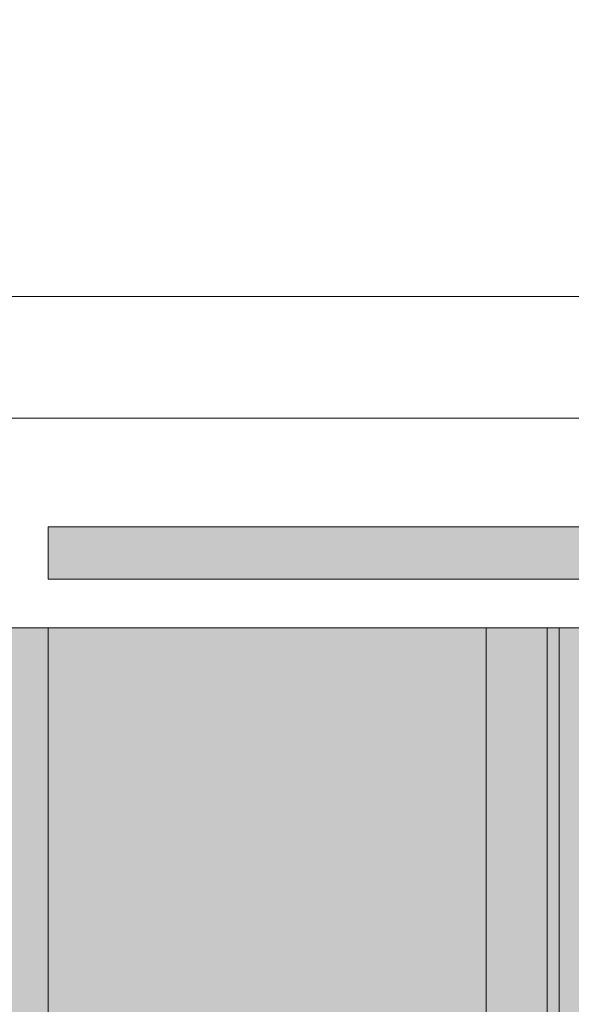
# Model space of a CAD drawing. Header units: millimetres. Extents: x 5980700 to 6194397, y -12939 to 2351883.
# Tile 344 of 587: x 6087852 to 6087966, y -2046 to -1844. Entities that reach past the tile are written whole.
import ezdxf

# ---------------------------------------------------------------- set-up
doc = ezdxf.new("R2010")
doc.units = ezdxf.units.MM
for name, color, linetype, lineweight in [('A-FLOR-PATT', 8, 'Continuous', 18), ('A-WALL', 113, 'Continuous', 18), ('A-WALL-PATT', 111, 'Continuous', 25), ('S-COLS', 52, 'Continuous', 9)]:
    doc.layers.add(name, color=color, linetype=linetype, lineweight=lineweight)

# ---------------------------------------------------------------- blocks, each defined once
blk = doc.blocks.new('_ARQPWR_Pilar perfil I - _TP01-4283042-PLANTA DE CAIMENTO DE PISOS - 1 PAV_')
at = {"layer": 'S-COLS', "lineweight": 5}
blk.add_hatch(color=256, dxfattribs=at).paths.add_polyline_path([(107.5018174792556, -122.999999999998), (127.9999999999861, -122.999999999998), (127.9999999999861, -112.2999999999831), (16.05000000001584, -112.2999999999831), (8.483957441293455, -109.1660425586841), (5.34999999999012, -101.5999999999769), (5.34999999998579, 101.6000000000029), (8.483957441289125, 109.1660425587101), (16.04999999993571, 112.3000000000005), (127.9999999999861, 112.3000000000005), (127.9999999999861, 123.0000000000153), (-128.0000000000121, 122.1136975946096), (-128.0000000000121, 112.3000000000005), (-16.05000000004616, 112.3000000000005), (-8.483957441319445, 109.1660425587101), (-5.350000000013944, 101.6000000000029), (-5.898568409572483, -102.9243612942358), (-9.99818252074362, -109.7932551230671), (-16.05000000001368, -112.2999999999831), (-128.0000000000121, -112.3567314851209), (-127.9963650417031, -122.999999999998), (106.4302653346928, -122.999999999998)])
at = {"layer": 'S-COLS', "color": 90, "lineweight": 5}
for p, q in [((-16.05000000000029, -112.3), (-128.0000000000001, -112.3)), ((-128.0000000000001, -112.3), (-128.0000000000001, -123)), ((-128.0000000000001, -123), (127.9999999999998, -123))]:
    blk.add_line(p, q, dxfattribs=at)
blk = doc.blocks.new('FX-PNC-PILAR-TP3 - FX-PNC-PILAR-TP01-4319920-PLANTA DE CAIMENTO DE PISOS - 1 PAV_')
at = {"layer": 'A-WALL-PATT', "lineweight": 5}
h = blk.add_hatch(dxfattribs=at)
h.set_pattern_fill('FP_108', color=135, style=0, pattern_type=2)
h.set_pattern_definition([(49.99999999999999, (2e-05, -3e-05), (364.3679291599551, -31.87829433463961), [38.1, -419.1]), (355, (2e-05, -3e-05), (-70.48585119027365, 382.1133031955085), [30.48, -335.28]), (100.451, (30.364, -2.657), (293.8850033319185, 350.2333756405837), [32.38, -356.18]), (46.184, (2e-05, 101.6), (542.1584806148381, -84.08582678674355), [57.15, -628.65]), (96.636, (45.18, 94.59299999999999), (474.8048986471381, 494.8554198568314), [48.57, -534.27]), (351.184, (2e-05, 101.6), (474.8101998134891, 494.8500824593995), [45.72, -502.92]), (21, (50.8, 76.2), (303.2284677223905, -204.530461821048), [38.1, -419.1]), (326, (50.8, 76.2), (123.6038908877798, 368.3760440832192), [30.48, -335.28]), (71.45100000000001, (76.069, 59.15600000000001), (426.8341253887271, 163.8427355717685), [32.38, -356.18]), (37.50000000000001, (2e-05, -3e-05), (6.176645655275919, 169.1101515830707), [16.764, -314.452, 16.764, -323.596, -336.55]), (37.50000000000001, (2e-05, -3e-05), (6.176645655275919, 169.1101515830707), [-671.576, 16.764, -319.786]), (7.499999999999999, (2e-05, -3e-05), (133.63887623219, 200.3614940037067), [16.764, -177.292, 16.764, -306.832, -128.27]), (7.499999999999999, (2e-05, -3e-05), (133.63887623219, 200.3614940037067), [-517.6519999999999, 16.764, -111.506]), (327.5, (-113.284, -3e-05), (271.1818188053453, -11.45836264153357), [16.764, -110.236, 16.764, -379.476, -525.78]), (327.5, (-113.284, -3e-05), (271.1818188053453, -11.45836264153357), [-523.24, 16.764, -509.016]), (317.5, (-164.084, -3e-05), (296.2585102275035, 50.85284694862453), [16.764, -148.336, 16.764, -246.38, -373.38]), (317.5, (-164.084, -3e-05), (296.2585102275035, 50.85284694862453), [-428.244, 16.764, -356.616])])
h.paths.add_polyline_path([(-4140.616646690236, -1968.84182177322), (-4140.616646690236, -1702.841821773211), (-4416.616646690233, -1702.84182177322), (-4416.616646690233, -1900.84103288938), (-4296.617805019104, -1900.84103288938), (-4296.617805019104, -1948.141821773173), (-4294.660441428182, -1948.13925146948), (-4287.100604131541, -1945.007864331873), (-4283.966646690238, -1937.431308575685), (-4284.615710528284, -1732.674843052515), (-4287.100604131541, -1726.675779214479), (-4294.666646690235, -1723.543231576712), (-4406.616646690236, -1723.534300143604), (-4406.613011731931, -1712.841821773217), (-4150.616646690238, -1712.841821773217), (-4150.616646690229, -1723.541821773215), (-4262.566646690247, -1723.541821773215), (-4270.132689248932, -1726.675779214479), (-4273.266646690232, -1734.241821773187), (-4272.617582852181, -1939.008800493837), (-4270.132689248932, -1945.007864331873), (-4262.566646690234, -1948.141821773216), (-4150.616646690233, -1948.141821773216), (-4150.616646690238, -1958.841821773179), (-4296.617805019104, -1958.841821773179), (-4296.617805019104, -1968.841821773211), (-4146.617805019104, -1968.841821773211)])
at = {"layer": 'A-WALL', "color": 130, "lineweight": 9}
blk.add_line((-4416.616646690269, -1900.841032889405), (-4296.617805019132, -1900.841032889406), dxfattribs=at)
blk = doc.blocks.new('BE-PMSa-MOD-ARQ-CONEXAODOFUTURO-EX-000-R_rvt-2-PLANTA DE CAIMENTO DE PISOS - 1 PAV_')
at = {"layer": 'A-FLOR-PATT', "lineweight": 5}
h = blk.add_hatch(dxfattribs=at)
h.set_pattern_fill('FP_2', color=135, style=0, pattern_type=2)
h.set_pattern_definition([(0, (0, 0), (812.8, 203.2), [33.528, -576.072, 33.528, -576.072, -3251.2]), (0, (0, 0), (812.8, 203.2), [-1219.2, 33.528, -1185.672, 33.528, -576.072, -1422.4]), (0, (0, 0), (812.8, 203.2), [-3048, 33.528, -372.872, 33.528, -982.472]), (120, (304.8, 101.6), (-582.3763620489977, 602.3054481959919), [33.52799999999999, -576.0719999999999, 33.52799999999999, -576.0719999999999, -3251.199999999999]), (120, (304.8, 101.6), (-582.3763620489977, 602.3054481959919), [-1219.2, 33.52799999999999, -1185.672, 33.52799999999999, -576.0719999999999, -1422.4]), (120, (304.8, 101.6), (-582.3763620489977, 602.3054481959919), [-3048, 33.52799999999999, -372.8719999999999, 33.52799999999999, -982.4719999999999]), (240, (406.4, 508), (-230.4236379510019, -805.5054481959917), [33.528, -576.072, 33.528, -576.072, -3251.2]), (240, (406.4, 508), (-230.4236379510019, -805.5054481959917), [-1219.2, 33.528, -1185.672, 33.528, -576.072, -1422.4]), (240, (406.4, 508), (-230.4236379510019, -805.5054481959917), [-3048, 33.528, -372.872, 33.528, -982.472])])
h.paths.add_polyline_path([(8198.385271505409, -8230.841005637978), (8244.624684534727, -8230.841005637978), (8242.899379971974, -8226.675751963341), (8233.385255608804, -8223.541794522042), (8165.885255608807, -8223.541794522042), (8165.885255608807, -8230.841005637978), (8194.83386235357, -8230.841005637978)])
h.paths.add_polyline_path([(8258.141990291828, -8230.841005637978), (8296.785154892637, -8230.841005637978), (8296.785154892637, -8223.541794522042), (8267.43333741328, -8223.541794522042), (8259.867294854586, -8226.675751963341), (8258.385255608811, -8230.253711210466)])
h.paths.add_polyline_path([(8294.949260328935, -8212.841794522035), (8296.785154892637, -8212.825683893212), (8296.785154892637, -8202.841794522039), (8165.885255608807, -8202.841794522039), (8165.885255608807, -8212.841794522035), (8267.43333741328, -8212.841794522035)])
h.paths.add_polyline_path([(-1648.606898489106, -8192.825683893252), (-1636.114829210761, -8192.825683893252), (-1636.114829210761, -8187.825683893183), (-1668.614845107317, -8187.825683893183), (-1668.614845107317, -8192.825683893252), (-1648.614845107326, -8192.825683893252)])
h.paths.add_polyline_path([(5378.985140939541, -8187.825683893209), (5451.585154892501, -8187.825683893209), (5451.585154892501, -8140.841005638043), (5108.239724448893, -8140.841005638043), (5110.399038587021, -8152.609861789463), (5113.389167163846, -8157.152081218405), (5116.877419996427, -8187.8256838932), (5348.985140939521, -8187.825683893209)])
h.paths.add_polyline_path([(2553.460559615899, -8187.8256838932), (2633.592861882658, -8187.8256838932), (2637.378316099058, -8156.700611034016), (2641.459288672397, -8149.295665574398), (2641.232800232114, -8140.841005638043), (2321.385126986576, -8140.841005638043), (2321.385126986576, -8187.8256838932), (2458.98514093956, -8187.8256838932)])
h.paths.add_polyline_path([(3678.692875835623, -8187.8256838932), (3682.478330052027, -8156.700611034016), (3686.559302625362, -8149.295665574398), (3686.332814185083, -8140.841005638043), (3346.385126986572, -8140.841005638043), (3346.385126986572, -8187.8256838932), (3670.695847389, -8187.8256838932)])
h.paths.add_polyline_path([(4746.292889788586, -8187.8256838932), (4750.07834400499, -8156.700611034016), (4754.15931657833, -8149.295665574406), (4753.932828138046, -8140.841005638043), (4411.585154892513, -8140.841005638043), (4411.585154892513, -8187.8256838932), (4738.295861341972, -8187.8256838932)])
h.paths.add_polyline_path([(2076.383337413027, -8187.8256838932), (2161.385142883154, -8187.8256838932), (2161.385142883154, -7976.699194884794), (2157.365123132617, -7978.36434158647), (2144.424170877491, -7980.068050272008), (2131.483218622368, -7978.36434158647), (2119.424170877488, -7973.369320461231), (2109.067606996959, -7965.421793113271), (2101.12290068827, -7955.068050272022), (2096.127879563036, -7943.009002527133), (2094.424170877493, -7930.068050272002), (2096.127879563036, -7917.127098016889), (2101.122900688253, -7905.068050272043), (2111.807582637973, -7892.611193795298), (2119.424170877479, -7886.7667800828), (2131.483218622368, -7881.771758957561), (2144.424170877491, -7880.068050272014), (2161.385142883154, -7881.771758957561), (2161.385142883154, -7700.402749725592), (2157.414070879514, -7705.577951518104), (2148.610860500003, -7711.966817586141), (2140.603280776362, -7715.283665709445), (2130.89756658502, -7716.561447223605), (2121.191852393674, -7715.283665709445), (2111.807582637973, -7711.276521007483), (2104.381062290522, -7705.577951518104), (2098.421613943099, -7697.811447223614), (2094.67534809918, -7688.767161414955), (2093.39756658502, -7679.061447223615), (2094.67534809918, -7669.355733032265), (2098.421613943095, -7660.311447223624), (2104.381062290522, -7652.544942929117), (2112.147566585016, -7646.585494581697), (2121.191852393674, -7642.839228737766), (2130.89756658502, -7641.561447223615), (2140.603280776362, -7642.839228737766), (2149.64756658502, -7646.585494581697), (2157.414070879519, -7652.544942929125), (2161.385142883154, -7657.720144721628), (2161.385142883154, -7212.825683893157), (2006.385126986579, -7212.825683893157), (2006.385126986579, -8187.825683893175)])
h.paths.add_polyline_path([(4381.585154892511, -8187.8256838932), (4381.585154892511, -8140.841005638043), (4040.63971049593, -8140.841005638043), (4042.799024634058, -8152.609861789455), (4045.789153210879, -8157.152081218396), (4049.277406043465, -8187.8256838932), (4320.072467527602, -8187.8256838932)])
h.paths.add_polyline_path([(3004.177392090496, -8187.8256838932), (3316.385126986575, -8187.8256838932), (3316.385126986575, -8140.841005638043), (2995.539696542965, -8140.841005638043), (2997.699010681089, -8152.609861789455), (3000.689139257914, -8157.152081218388)])
h.paths.add_polyline_path([(1896.383337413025, -8187.825683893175), (1896.385126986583, -7212.825683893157), (1746.385126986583, -7212.825683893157), (1746.385126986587, -8187.825683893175)])
h.paths.add_polyline_path([(1820.846114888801, -7980.068050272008), (1807.90516263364, -7978.364341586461), (1795.846114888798, -7973.369320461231), (1785.489551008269, -7965.421793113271), (1777.544844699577, -7955.068050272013), (1772.549823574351, -7943.009002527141), (1770.846114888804, -7930.068050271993), (1772.549823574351, -7917.127098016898), (1777.544844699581, -7905.068050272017), (1785.490775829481, -7894.712711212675), (1795.846114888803, -7886.766780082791), (1807.905162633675, -7881.77175895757), (1820.846114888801, -7880.068050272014), (1833.787067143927, -7881.771758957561), (1845.846114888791, -7886.766780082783), (1856.201453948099, -7894.712711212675), (1864.14738507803, -7905.068050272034), (1869.142406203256, -7917.127098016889), (1870.846114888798, -7930.068050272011), (1869.142406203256, -7943.009002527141), (1864.147385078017, -7955.068050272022), (1856.201453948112, -7965.423389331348), (1845.846114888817, -7973.369320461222), (1833.787067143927, -7978.36434158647)])
h.paths.add_polyline_path([(1817.585142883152, -7757.156967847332), (1811.114666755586, -7756.305113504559), (1805.085142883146, -7753.807602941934), (1799.907473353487, -7749.834637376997), (1795.934507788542, -7744.656967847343), (1793.436997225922, -7738.627443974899), (1792.585142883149, -7732.15696784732), (1793.436997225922, -7725.686491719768), (1795.934507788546, -7719.656967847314), (1799.907473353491, -7714.479298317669), (1805.08514288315, -7710.506332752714), (1811.114666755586, -7708.008822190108), (1817.585142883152, -7707.156967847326), (1824.055619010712, -7708.008822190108), (1830.085142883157, -7710.506332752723), (1835.262812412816, -7714.479298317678), (1839.235777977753, -7719.656967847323), (1841.733288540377, -7725.686491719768), (1842.585142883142, -7732.15696784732), (1841.733288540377, -7738.62744397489), (1839.235777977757, -7744.656967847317), (1835.26281241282, -7749.834637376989), (1830.085142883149, -7753.807602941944), (1824.055619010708, -7756.305113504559)])
h.paths.add_polyline_path([(2130.941511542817, -7575.784848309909), (2124.471035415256, -7574.932993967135), (2118.44151154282, -7572.43548340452), (2113.263842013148, -7568.462517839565), (2109.290876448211, -7563.284848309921), (2106.793365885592, -7557.255324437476), (2105.941511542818, -7550.784848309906), (2106.793365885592, -7544.314372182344), (2109.290876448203, -7538.284848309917), (2113.263842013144, -7533.107178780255), (2118.44151154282, -7529.134213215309), (2124.4710354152, -7526.63670265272), (2130.941511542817, -7525.784848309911), (2137.411987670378, -7526.636702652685), (2143.441511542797, -7529.134213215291), (2148.619181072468, -7533.107178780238), (2152.592146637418, -7538.2848483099), (2155.089657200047, -7544.314372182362), (2155.941511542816, -7550.784848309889), (2155.089657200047, -7557.255324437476), (2152.592146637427, -7563.284848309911), (2148.619181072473, -7568.462517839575), (2143.441511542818, -7572.43548340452), (2137.411987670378, -7574.932993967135)])
h.paths.add_polyline_path([(8108.385255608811, -3795.325683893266), (8113.379702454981, -3795.325683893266), (8113.379702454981, -3738.197439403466), (8098.385255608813, -3738.197439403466), (8098.385255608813, -3795.325683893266)])
h.paths.add_polyline_path([(-4316.617820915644, -3775.841005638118), (-4296.617820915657, -3775.841005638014), (-4296.617820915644, -3648.541794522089), (-4406.616662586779, -3648.541794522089), (-4406.61302762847, -3637.841794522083), (-4296.617820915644, -3637.841794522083), (-4296.617820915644, -3627.841794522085), (-4416.616662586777, -3627.841794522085), (-4416.616662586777, -3775.841005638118), (-4406.617820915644, -3775.841005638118)])
h.paths.add_polyline_path([(3921.065046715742, -3730.84100563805), (4026.385126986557, -3730.84100563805), (4025.637149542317, -3553.341032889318), (3876.385126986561, -3553.341032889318), (3876.385126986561, -3730.84100563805), (3897.76875540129, -3730.84100563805)])
h.paths.add_polyline_path([(-92.06445869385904, -3730.841005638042), (26.38512698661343, -3730.841005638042), (26.38512698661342, -3568.341032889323), (-123.6148730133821, -3568.341032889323), (-123.6148730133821, -3730.841005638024), (-96.45730225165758, -3730.841005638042)])
h.paths.add_polyline_path([(-43.76816737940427, -3669.728804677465), (-56.70911963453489, -3668.02509599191), (-70.56881429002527, -3661.648389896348), (-79.12350643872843, -3655.084143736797), (-87.06943756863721, -3644.728804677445), (-92.06445869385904, -3632.66975693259), (-93.76816737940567, -3619.728804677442), (-92.06445869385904, -3606.78785242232), (-87.06943756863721, -3594.728804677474), (-79.12350643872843, -3584.373465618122), (-68.76816737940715, -3576.427534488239), (-56.70911963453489, -3571.432513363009), (-43.76816737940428, -3569.728804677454), (-30.82721512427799, -3571.432513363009), (-18.76816737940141, -3576.427534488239), (-8.41282832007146, -3584.37346561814), (-0.4668971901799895, -3594.728804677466), (4.528123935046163, -3606.78785242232), (6.231832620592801, -3619.728804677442), (4.528123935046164, -3632.66975693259), (-0.4668971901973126, -3644.72880467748), (-8.412828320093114, -3655.084143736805), (-18.76816737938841, -3663.03007486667), (-30.82721512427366, -3668.02509599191)])
h.paths.add_polyline_path([(3946.065046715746, -3669.728536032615), (3933.124094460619, -3668.024827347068), (3919.264749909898, -3661.648389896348), (3910.709707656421, -3655.083875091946), (3902.763776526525, -3644.728536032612), (3897.76875540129, -3632.669488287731), (3896.065046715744, -3619.728536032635), (3897.76875540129, -3606.787583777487), (3902.763776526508, -3594.728536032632), (3910.709707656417, -3584.373196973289), (3921.06504671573, -3576.427265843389), (3933.124094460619, -3571.432244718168), (3946.065046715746, -3569.728536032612), (3959.005998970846, -3571.432244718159), (3971.065046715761, -3576.427265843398), (3981.420385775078, -3584.373196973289), (3989.366316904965, -3594.728536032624), (3994.361338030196, -3606.787583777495), (3996.065046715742, -3619.728536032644), (3994.361338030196, -3632.669488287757), (3989.366316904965, -3644.728536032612), (3981.420385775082, -3655.083875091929), (3971.065046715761, -3663.029806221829), (3959.005998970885, -3668.024827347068)])
h.paths.add_polyline_path([(-123.6148730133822, -3503.341032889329), (26.38512698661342, -3503.341032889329), (26.38512698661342, -3473.341005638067), (-123.6148730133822, -3473.341005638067)])
h.paths.add_polyline_path([(4026.385126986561, -3488.341032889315), (4025.637149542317, -3473.341005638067), (3876.385126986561, -3473.341005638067), (3876.385126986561, -3488.341032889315), (4025.637149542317, -3488.341032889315)])
h.paths.add_polyline_path([(-4301.617820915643, -1968.841794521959), (-4296.617820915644, -1968.841794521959), (-4296.617820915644, -1958.841794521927), (-4406.616662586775, -1958.841794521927), (-4406.493061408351, -1948.14179452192), (-4296.617820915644, -1948.14179452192), (-4296.617820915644, -1925.84100563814), (-4416.616662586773, -1925.84100563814), (-4416.616662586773, -1968.841794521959), (-4301.783127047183, -1968.841794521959)])
h.paths.add_polyline_path([(8168.385255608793, -1900.841005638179), (8168.385255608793, -1770.841005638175), (8165.88525560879, -1770.841005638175), (8165.88525560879, -1900.841005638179)])
h.paths.add_polyline_path([(-4419.117820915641, -1895.841005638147), (-4419.128682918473, -1893.341005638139), (-4421.617820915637, -1893.341005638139), (-4421.617820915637, -1895.841005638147), (-4419.125062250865, -1895.841005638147)])
h.paths.add_polyline_path([(-4263.914093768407, 107.8896399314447), (-4263.614845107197, 107.8896399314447), (-4263.81434421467, 110.3896399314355), (-4266.114845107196, 110.3896399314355), (-4266.114845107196, 107.8896399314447)])
h.paths.add_polyline_path([(-1568.633892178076, 115.3896399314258), (164.3857207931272, 115.3896399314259), (164.3857207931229, 134.1589943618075), (-1658.61484510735, 134.1589943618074), (-1658.61484510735, 115.3896399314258)])
h.paths.add_polyline_path([(-3335.24580008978, 1809.158994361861), (-3291.114845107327, 1809.158994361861), (-3291.114845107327, 1833.640541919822), (-3541.114845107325, 1833.441172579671), (-3541.11484510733, 1809.158994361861)])
h.paths.add_polyline_path([(4526.785154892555, 4484.158994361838), (4526.785154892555, 4486.658994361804), (4096.785154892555, 4486.658994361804), (4096.785154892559, 4484.158994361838), (4525.535154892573, 4484.158994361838)])
at = {"layer": 'A-WALL', "lineweight": 5}
h = blk.add_hatch(color=50, dxfattribs=at)
h.paths.add_polyline_path([(-4419.117820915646, -3775.841005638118), (-4416.616662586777, -3775.841005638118), (-4416.616662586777, -3627.841794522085), (-4406.617820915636, -3627.841794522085), (-4406.61782091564, -1968.841794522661), (-4416.616662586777, -1968.841794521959), (-4416.616662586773, -1900.841005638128), (-4419.117820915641, -1900.841005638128), (-4419.117820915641, -3757.287798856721)])
h.paths.add_polyline_path([(-4419.117820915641, -1900.841005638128), (-4416.616662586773, -1893.341005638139), (-4419.117820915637, -1893.341005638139)])
for color, points in [(50, [(-4304.117820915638, -3627.841794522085), (-4304.117820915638, -1968.841794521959), (-4316.617820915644, -1968.841794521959), (-4316.61782091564, -3627.841794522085)]), (9, [(-4301.617820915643, -3627.841794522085), (-4301.617820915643, -1968.841794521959), (-4304.117820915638, -1968.841794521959), (-4304.117820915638, -3627.841794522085)])]:
    blk.add_hatch(color=color, dxfattribs=at).paths.add_polyline_path(points)
at = {"layer": 'A-WALL'}
blk.add_hatch(color=10, dxfattribs=at).paths.add_polyline_path([(-4296.617820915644, -3627.841794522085), (-4296.617820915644, -1968.841794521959), (-4301.617820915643, -1968.841794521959), (-4301.617820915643, -3627.841794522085)])
at = {"layer": 'A-WALL-PATT', "lineweight": 5}
h = blk.add_hatch(dxfattribs=at)
h.set_pattern_fill('FP_129', color=71, style=0, pattern_type=2)
h.set_pattern_definition([(216.87, (166.6, 416.5), (1249.498511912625, 833.0022321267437), [208.25, -1874.25]), (206.565, (416.5, 291.55), (-416.4997849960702, -416.4999353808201), [465.661, -465.661]), (198.435, (416.5, 83.3), (-832.9995359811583, -416.5008561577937), [263.4179999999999, -1053.671])])
h.paths.add_polyline_path([(-4451.617820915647, -1925.841005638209), (-4451.617820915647, -1900.841005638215), (-4486.114845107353, -1900.841005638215), (-4486.114845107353, -1915.841005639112), (-4506.114845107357, -1915.841005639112), (-4506.114845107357, -1925.84100563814), (-4486.114845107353, -1925.841005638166)])
h.paths.add_polyline_path([(-4296.617820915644, -1925.84100563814), (-4296.617820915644, -1900.841005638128), (-4416.616662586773, -1900.841005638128), (-4416.616662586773, -1925.84100563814), (-4298.516808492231, -1925.84100563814)])
blk.add_hatch(color=9, dxfattribs=at).paths.add_polyline_path([(-4316.617820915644, -3627.841794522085), (-4316.617820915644, -1968.841794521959), (-4406.617820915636, -1968.841794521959), (-4406.617820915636, -3627.841794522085)])
at = {"layer": 'A-WALL', "color": 90, "lineweight": 5}
for p, q in [((-4416.616662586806, -1925.841005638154), (-4296.61782091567, -1925.841005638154)), ((-4406.617820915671, -1968.841794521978), (-4406.617820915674, -3627.841794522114)), ((-4316.617820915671, -1968.841794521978), (-4316.617820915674, -3627.841794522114)), ((-4304.117820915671, -1968.841794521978), (-4304.117820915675, -3627.841794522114)), ((-4301.617820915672, -1968.841794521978), (-4301.617820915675, -3627.841794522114))]:
    blk.add_line(p, q, dxfattribs=at)
at = {"layer": 'A-WALL', "color": 130, "lineweight": 9}
blk.add_line((-4296.617820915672, -1968.841794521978), (-4416.616662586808, -1968.841794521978), dxfattribs=at)
at = {"layer": 'A-WALL', "color": 250, "lineweight": 5}
blk.add_blockref('FX-PNC-PILAR-TP3 - FX-PNC-PILAR-TP01-4319920-PLANTA DE CAIMENTO DE PISOS - 1 PAV_', (-1.589655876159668e-05, 2.72512435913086e-05), dxfattribs=at)
at = {"layer": 'S-COLS', "color": 250, "lineweight": 5}
blk.add_blockref('_ARQPWR_Pilar perfil I - _TP01-4283042-PLANTA DE CAIMENTO DE PISOS - 1 PAV_', (-4278.616662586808, -1835.84179452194), dxfattribs=at)

msp = doc.modelspace()

# ---------------------------------------------------------------- block references
at = {"color": 50, "lineweight": 5}
msp.add_blockref('BE-PMSa-MOD-ARQ-CONEXAODOFUTURO-EX-000-R_rvt-2-PLANTA DE CAIMENTO DE PISOS - 1 PAV_', (6092264.959189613, 0), dxfattribs=at)

doc.saveas('drawing.dxf')
